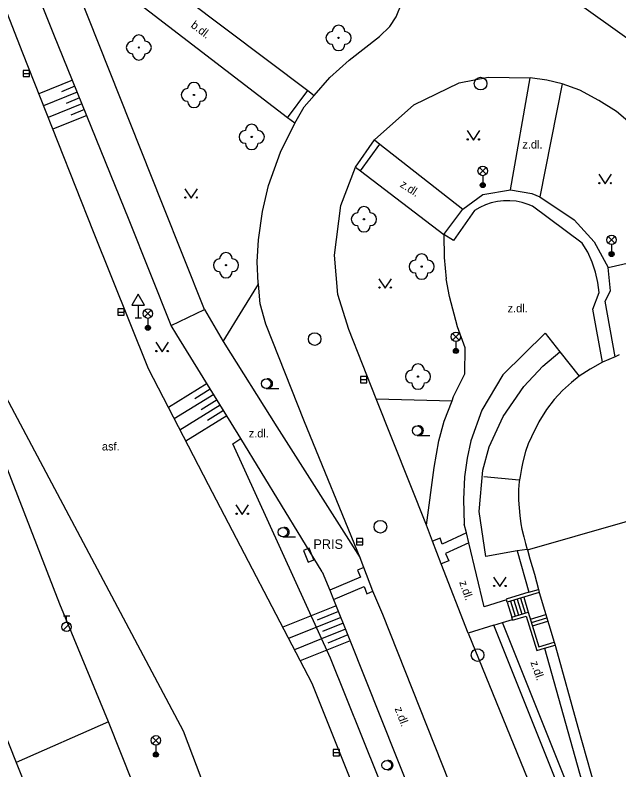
# Model space of a CAD drawing. Extents: x -595546 to -593986, y -1160845 to -1159202.
# Drawn here: x -595498.8 to -595451, y -1160389.7 to -1160329.9 of the extents above; entities that cross this region are included whole.
import ezdxf

# ---------------------------------------------------------------- set-up
doc = ezdxf.new("R2010")
doc.units = 0
for name, color, linetype in [('Level 22', 7, 'Continuous'), ('Level 24', 7, 'Continuous'), ('Level 27', 7, 'Continuous'), ('Level 28', 7, 'Continuous'), ('Level 33', 7, 'Continuous'), ('Level 34', 7, 'Continuous'), ('Level 36', 7, 'Continuous'), ('Specificka linie pasportu komunikaci', 7, 'Continuous'), ('TM - budovy zdene_ betonove - VP', 7, 'Continuous'), ('TM - chodniky - VP', 7, 'Continuous'), ('TM - komunikace - VP', 7, 'Continuous'), ('TM - popis objektu', 7, 'Continuous'), ('TM - popis povrchu', 7, 'Continuous'), ('TM - rozhrani ploch obecne - VP', 7, 'Continuous'), ('TM - schody - VP', 7, 'Continuous'), ('TM - srafovani', 7, 'Continuous'), ('TM - zabradli - VP', 7, 'Continuous')]:
    doc.layers.add(name, color=color, linetype=linetype)

msp = doc.modelspace()

# ---------------------------------------------------------------- linework, layer by layer
at = {"layer": 'Level 22'}
for centre in [(-595473.2, -1160331.7), (-595489.01, -1160332.46), (-595484.65, -1160336.22), (-595480.07, -1160339.54), (-595471.19, -1160346.06), (-595482.11, -1160349.7), (-595466.62, -1160349.81), (-595466.91, -1160358.52)]:
    msp.add_circle(centre, 0.05, dxfattribs=at)
for centre, start, end in [((-595473.7, -1160331.7), 90, 270), ((-595473.2, -1160331.2), 0, 180), ((-595472.7, -1160331.7), 270, 90), ((-595489.01, -1160331.96), 0, 180), ((-595489.51, -1160332.46), 90, 270), ((-595488.51, -1160332.46), 270, 90), ((-595473.2, -1160332.2), 180, 0), ((-595489.01, -1160332.96), 180, 0), ((-595484.65, -1160335.72), 0, 180), ((-595485.15, -1160336.22), 90, 270), ((-595484.15, -1160336.22), 270, 90), ((-595484.65, -1160336.72), 180, 0), ((-595480.07, -1160339.04), 0, 180), ((-595480.57, -1160339.54), 90, 270), ((-595479.57, -1160339.54), 270, 90), ((-595480.07, -1160340.04), 180, 0), ((-595471.69, -1160346.06), 90, 270), ((-595471.19, -1160345.56), 0, 180), ((-595470.69, -1160346.06), 270, 90), ((-595471.19, -1160346.56), 180, 0), ((-595482.11, -1160349.2), 0, 180), ((-595466.62, -1160349.31), 0, 180), ((-595482.61, -1160349.7), 90, 270), ((-595481.61, -1160349.7), 270, 90), ((-595467.12, -1160349.81), 90, 270), ((-595466.12, -1160349.81), 270, 90), ((-595482.11, -1160350.2), 180, 0), ((-595466.62, -1160350.31), 180, 0), ((-595466.91, -1160358.02), 0, 180), ((-595467.41, -1160358.52), 90, 270), ((-595466.41, -1160358.52), 270, 90), ((-595466.91, -1160359.02), 180, 0)]:
    msp.add_arc(centre, 0.5, start, end, dxfattribs=at)
at = {"layer": 'Level 24'}
msp.add_lwpolyline([(-595475.987, -1160372.288), (-595475.618, -1160373.217), (-595475.153, -1160373.032), (-595475.522, -1160372.103)], close=True, dxfattribs=at)
at = {"layer": 'Level 27'}
for p, q in [((-595498.16, -1160334.52), (-595497.66, -1160334.52)), ((-595490.66, -1160353.41), (-595490.16, -1160353.41)), ((-595471.46, -1160358.76), (-595470.96, -1160358.76)), ((-595471.79, -1160371.6), (-595471.29, -1160371.6)), ((-595473.63, -1160388.29), (-595473.13, -1160388.29))]:
    msp.add_line(p, q, dxfattribs=at)
for points in [[(-595498.16, -1160334.77), (-595497.66, -1160334.77), (-595497.66, -1160334.27), (-595498.16, -1160334.27)], [(-595490.66, -1160353.66), (-595490.16, -1160353.66), (-595490.16, -1160353.16), (-595490.66, -1160353.16)], [(-595471.46, -1160359.01), (-595470.96, -1160359.01), (-595470.96, -1160358.51), (-595471.46, -1160358.51)], [(-595471.79, -1160371.85), (-595471.29, -1160371.85), (-595471.29, -1160371.35), (-595471.79, -1160371.35)], [(-595473.63, -1160388.54), (-595473.13, -1160388.54), (-595473.13, -1160388.04), (-595473.63, -1160388.04)]]:
    msp.add_lwpolyline(points, close=True, dxfattribs=at)
for centre in [(-595461.96, -1160335.32), (-595475.09, -1160355.55), (-595469.89, -1160370.41), (-595462.2, -1160380.57)]:
    msp.add_circle(centre, 0.5, dxfattribs=at)
at = {"layer": 'Level 28'}
for p, q in [((-595494.98, -1160377.465), (-595494.48, -1160377.465)), ((-595494.73, -1160377.965), (-595494.73, -1160377.465)), ((-595494.988, -1160378.612), (-595494.458, -1160378.082))]:
    msp.add_line(p, q, dxfattribs=at)
msp.add_circle((-595494.73, -1160378.34), 0.375, dxfattribs=at)
at = {"layer": 'Level 33'}
for p, q in [((-595462.055, -1160342.5), (-595461.525, -1160341.97)), ((-595462.055, -1160341.97), (-595461.525, -1160342.5)), ((-595461.79, -1160342.61), (-595461.79, -1160343.36)), ((-595451.855, -1160347.96), (-595451.325, -1160347.43)), ((-595451.855, -1160347.43), (-595451.325, -1160347.96)), ((-595451.59, -1160348.07), (-595451.59, -1160348.82)), ((-595488.555, -1160353.8), (-595488.025, -1160353.27)), ((-595488.555, -1160353.27), (-595488.025, -1160353.8)), ((-595488.29, -1160353.91), (-595488.29, -1160354.66)), ((-595464.175, -1160355.63), (-595463.645, -1160355.1)), ((-595464.175, -1160355.1), (-595463.645, -1160355.63)), ((-595463.91, -1160355.74), (-595463.91, -1160356.49)), ((-595487.925, -1160387.59), (-595487.395, -1160387.06)), ((-595487.925, -1160387.06), (-595487.395, -1160387.59)), ((-595487.66, -1160387.7), (-595487.66, -1160388.45))]:
    msp.add_line(p, q, dxfattribs=at)
for centre, radius in [((-595461.79, -1160342.235), 0.375), ((-595461.79, -1160343.36), 0.2), ((-595461.79, -1160343.36), 0.145), ((-595461.79, -1160343.36), 0.0876), ((-595451.59, -1160347.695), 0.375), ((-595451.59, -1160348.82), 0.2), ((-595451.59, -1160348.82), 0.145), ((-595451.59, -1160348.82), 0.0876), ((-595488.29, -1160353.535), 0.375), ((-595488.29, -1160354.66), 0.2), ((-595488.29, -1160354.66), 0.145), ((-595488.29, -1160354.66), 0.0876), ((-595463.91, -1160355.365), 0.375), ((-595463.91, -1160356.49), 0.2), ((-595463.91, -1160356.49), 0.145), ((-595463.91, -1160356.49), 0.0876), ((-595487.66, -1160387.325), 0.375), ((-595487.66, -1160388.45), 0.2), ((-595487.66, -1160388.45), 0.145), ((-595487.66, -1160388.45), 0.0876)]:
    msp.add_circle(centre, radius, dxfattribs=at)
at = {"layer": 'Level 34'}
for p, q in [((-595489.06, -1160352.862), (-595489.06, -1160353.88)), ((-595489.31, -1160353.88), (-595488.81, -1160353.88))]:
    msp.add_line(p, q, dxfattribs=at)
msp.add_lwpolyline([(-595489.56, -1160352.862), (-595488.56, -1160352.862), (-595489.06, -1160351.996)], close=True, dxfattribs=at)
at = {"layer": 'Level 36'}
for p, q in [((-595478.92, -1160359.455), (-595477.92, -1160359.455)), ((-595466.98, -1160363.175), (-595465.98, -1160363.175)), ((-595477.6, -1160371.215), (-595476.6, -1160371.215))]:
    msp.add_line(p, q, dxfattribs=at)
for points in [[(-595463.03, -1160339.04), (-595462.53, -1160339.79), (-595462.03, -1160339.04)], [(-595452.6, -1160342.5), (-595452.1, -1160343.25), (-595451.6, -1160342.5)], [(-595485.37, -1160343.64), (-595484.87, -1160344.39), (-595484.37, -1160343.64)], [(-595470.01, -1160350.77), (-595469.51, -1160351.52), (-595469.01, -1160350.77)], [(-595487.67, -1160355.8), (-595487.17, -1160356.55), (-595486.67, -1160355.8)], [(-595481.32, -1160368.68), (-595480.82, -1160369.43), (-595480.32, -1160368.68)], [(-595460.93, -1160374.4), (-595460.43, -1160375.15), (-595459.93, -1160374.4)]]:
    msp.add_lwpolyline(points, dxfattribs=at)
for centre, radius in [((-595462.98, -1160339.74), 0.05), ((-595462.081, -1160339.74), 0.05), ((-595452.55, -1160343.2), 0.05), ((-595451.651, -1160343.2), 0.05), ((-595485.32, -1160344.34), 0.05), ((-595484.421, -1160344.34), 0.05), ((-595469.96, -1160351.47), 0.05), ((-595469.061, -1160351.47), 0.05), ((-595487.62, -1160356.5), 0.05), ((-595486.721, -1160356.5), 0.05), ((-595478.92, -1160359.08), 0.375), ((-595466.98, -1160362.8), 0.375), ((-595481.27, -1160369.38), 0.05), ((-595480.371, -1160369.38), 0.05), ((-595477.6, -1160370.84), 0.375), ((-595460.88, -1160375.1), 0.05), ((-595459.981, -1160375.1), 0.05), ((-595469.39, -1160389.29), 0.375)]:
    msp.add_circle(centre, radius, dxfattribs=at)
for centre in [(-595478.795, -1160359.08), (-595466.855, -1160362.8), (-595477.475, -1160370.84), (-595469.265, -1160389.29)]:
    msp.add_arc(centre, 0.375, 260.40593, 99.59407, dxfattribs=at)
at = {"layer": 'Specificka linie pasportu komunikaci'}
for points in [[(-595468.19, -1160318.96), (-595415.62, -1160356.48)], [(-595459.59, -1160343.72), (-595457.9, -1160344.01), (-595457.27, -1160344.29)], [(-595452.3, -1160357.38), (-595453.06, -1160353.19), (-595452.57, -1160351.86), (-595452.67, -1160351.07), (-595452.85, -1160350.25), (-595453.12, -1160349.45), (-595453.48, -1160348.68), (-595453.91, -1160347.95), (-595457.86, -1160345.03), (-595458.2, -1160344.89), (-595458.67, -1160344.74), (-595459.15, -1160344.64), (-595459.64, -1160344.6), (-595460.14, -1160344.6), (-595460.63, -1160344.66), (-595461.11, -1160344.77), (-595461.58, -1160344.92), (-595462.02, -1160345.13), (-595462.45, -1160345.38), (-595464.09, -1160347.74), (-595464.86, -1160347.27)], [(-595464.86, -1160347.27), (-595463.37, -1160345.26)], [(-595451.31, -1160356.95), (-595452.1, -1160352.55), (-595451.68, -1160351.72), (-595451.86, -1160349.89)], [(-595462.94, -1160378.84), (-595451.62, -1160406.6)], [(-595491.41, -1160385.86), (-595498.72, -1160389.08)]]:
    msp.add_lwpolyline(points, dxfattribs=at)
at = {"layer": 'TM - budovy zdene_ betonove - VP'}
for points in [[(-595450.98, -1160356.81), (-595451.31, -1160356.95)], [(-595452.3, -1160357.38), (-595453.28, -1160357.93)], [(-595451.31, -1160356.95), (-595452.3, -1160357.38)], [(-595453.28, -1160357.93), (-595454.15, -1160358.48)], [(-595454.15, -1160358.48), (-595454.77, -1160358.98)], [(-595454.77, -1160358.98), (-595455.47, -1160359.63)], [(-595455.47, -1160359.63), (-595456.13, -1160360.34)], [(-595456.13, -1160360.34), (-595456.74, -1160361.13)], [(-595456.74, -1160361.13), (-595457.35, -1160362.09)], [(-595457.35, -1160362.09), (-595457.94, -1160363.29)], [(-595457.94, -1160363.29), (-595458.18, -1160363.84)], [(-595458.18, -1160363.84), (-595458.4, -1160364.46)], [(-595458.4, -1160364.46), (-595458.61, -1160365.28)], [(-595458.61, -1160365.28), (-595458.72, -1160365.8)], [(-595458.72, -1160365.8), (-595458.83, -1160366.42)], [(-595458.83, -1160366.42), (-595458.9, -1160366.83)], [(-595458.9, -1160366.83), (-595458.95, -1160367.45)], [(-595458.95, -1160367.45), (-595458.95, -1160368.3)], [(-595458.95, -1160368.3), (-595458.91, -1160368.91)], [(-595458.91, -1160368.91), (-595458.85, -1160369.51)], [(-595458.25, -1160372.25), (-595446.75, -1160368.93)], [(-595458.85, -1160369.51), (-595458.77, -1160370.17)], [(-595458.77, -1160370.17), (-595458.68, -1160370.6)], [(-595458.68, -1160370.6), (-595458.54, -1160371.2)], [(-595458.54, -1160371.2), (-595458.39, -1160371.74)], [(-595458.39, -1160371.74), (-595458.26, -1160372.2)], [(-595458.26, -1160372.2), (-595458.25, -1160372.25)], [(-595458.25, -1160372.25), (-595458.05, -1160372.94)], [(-595458.05, -1160372.94), (-595457.7, -1160374.16)], [(-595457.7, -1160374.16), (-595457.38, -1160375.37)], [(-595457.38, -1160375.37), (-595457.31, -1160375.61)], [(-595457.31, -1160375.61), (-595456.14, -1160379.54)], [(-595456.14, -1160379.54), (-595456.06, -1160379.78)], [(-595456.06, -1160379.78), (-595456.03, -1160379.89)], [(-595456.03, -1160379.89), (-595454.25, -1160386.27)], [(-595454.25, -1160386.27), (-595452.54, -1160392.35)]]:
    msp.add_lwpolyline(points, dxfattribs=at)
at = {"layer": 'TM - chodniky - VP'}
for points in [[(-595486.45, -1160354.47), (-595489.76, -1160346.13), (-595495.74, -1160331.44), (-595500.7, -1160319.1)], [(-595491.81, -1160323.66), (-595475.64, -1160335.87)], [(-595483.81, -1160353.21), (-595487.13, -1160344.87), (-595493.02, -1160330.05), (-595494.27, -1160326.91)], [(-595477.23, -1160338.02), (-595490.41, -1160327.89)], [(-595459.59, -1160343.72), (-595458.04, -1160334.87)], [(-595455.49, -1160335.35), (-595457.27, -1160344.29)], [(-595475.64, -1160335.87), (-595475.14, -1160336.25)], [(-595476.66, -1160338.45), (-595477.23, -1160338.02)], [(-595470.35, -1160339.78), (-595469.93, -1160340.11)], [(-595469.93, -1160340.11), (-595463.37, -1160345.26)], [(-595471.85, -1160341.93), (-595471.46, -1160342.23)], [(-595471.46, -1160342.23), (-595464.86, -1160347.27)], [(-595463.37, -1160345.26), (-595461.78, -1160344.09), (-595459.59, -1160343.72)], [(-595457.27, -1160344.29), (-595454.56, -1160346.1), (-595452.96, -1160347.86), (-595451.86, -1160349.89)], [(-595464.86, -1160347.27), (-595464.83, -1160349.1), (-595464.67, -1160350.78)], [(-595451.86, -1160349.89), (-595449.54, -1160349.35), (-595447.95, -1160349.26)], [(-595463.17, -1160356.25), (-595463.78, -1160354.57), (-595464.42, -1160352.19), (-595464.67, -1160350.78)], [(-595486.45, -1160354.47), (-595483.81, -1160353.21)], [(-595483.81, -1160353.21), (-595482.33, -1160355.73)], [(-595480.94, -1160363.41), (-595485.99, -1160355.22), (-595486.45, -1160354.47)], [(-595456.84, -1160355.09), (-595460.19, -1160358.37), (-595461.87, -1160361.18), (-595462.74, -1160363.62), (-595463.03, -1160364.97), (-595463.22, -1160366.45), (-595463.32, -1160368.24), (-595463.25, -1160370.2)], [(-595456.84, -1160355.09), (-595455.68, -1160356.56)], [(-595482.33, -1160355.73), (-595478.09, -1160362.49), (-595471.5, -1160372.86)], [(-595463.2, -1160358.3), (-595463.17, -1160356.25)], [(-595461.53, -1160372.76), (-595462.07, -1160369.2), (-595461.78, -1160365.93), (-595461.27, -1160364.09), (-595460.17, -1160361.67), (-595458.54, -1160359.31), (-595457.02, -1160357.7), (-595455.68, -1160356.56)], [(-595464.22, -1160360.43), (-595464.09, -1160360.1), (-595463.2, -1160358.3)], [(-595466.25, -1160370.28), (-595465.63, -1160365.73), (-595465.26, -1160363.61), (-595464.84, -1160362.04), (-595464.22, -1160360.43)], [(-595474.49, -1160373.97), (-595480.94, -1160363.41)], [(-595463.08, -1160370.9), (-595463.25, -1160370.2)], [(-595462.89, -1160371.69), (-595463.08, -1160370.9)], [(-595459.91, -1160376.21), (-595461.67, -1160376.76), (-595462.89, -1160371.69)], [(-595459.05, -1160372.33), (-595461.53, -1160372.76)], [(-595459.05, -1160372.33), (-595458.13, -1160375.6)], [(-595474.49, -1160373.97), (-595473.9, -1160375.44)], [(-595473.9, -1160375.44), (-595473.6, -1160376.17)], [(-595458.13, -1160375.6), (-595459.93, -1160376.15), (-595459.91, -1160376.21)], [(-595473.6, -1160376.17), (-595472.3, -1160379.38), (-595464.91, -1160397.95), (-595458.57, -1160414.01)], [(-595460.22, -1160378), (-595459.44, -1160377.75)], [(-595459.44, -1160377.75), (-595459.42, -1160377.82), (-595458.34, -1160377.49), (-595457.51, -1160380.22), (-595456.89, -1160380.03)], [(-595460.91, -1160378.21), (-595460.22, -1160378)], [(-595456.89, -1160380.03), (-595456.06, -1160379.78)]]:
    msp.add_lwpolyline(points, dxfattribs=at)
at = {"layer": 'TM - komunikace - VP'}
for points in [[(-595503.44, -1160319.53), (-595498.21, -1160332.88), (-595492.61, -1160347.02), (-595488.26, -1160357.87), (-595483.52, -1160367.07), (-595475.31, -1160382.8), (-595468.7, -1160399.38), (-595466.08, -1160405.82)], [(-595468.64, -1160330.04), (-595468.19, -1160328.93), (-595468.15, -1160328.04)], [(-595469.95, -1160331.58), (-595469.14, -1160330.8), (-595468.64, -1160330.04)], [(-595472.37, -1160333.47), (-595469.95, -1160331.58)], [(-595475.14, -1160336.25), (-595473.89, -1160334.84), (-595472.37, -1160333.47)], [(-595470.35, -1160339.78), (-595467.25, -1160336.99), (-595463.66, -1160335.25), (-595461.37, -1160334.8), (-595458.04, -1160334.87)], [(-595455.49, -1160335.35), (-595456.72, -1160335.05), (-595458.04, -1160334.87)], [(-595452.59, -1160336.67), (-595454.09, -1160335.85), (-595455.49, -1160335.35)], [(-595476.66, -1160338.45), (-595475.92, -1160337.16), (-595475.14, -1160336.25)], [(-595450.11, -1160338.45), (-595451.21, -1160337.53), (-595452.59, -1160336.67)], [(-595478.75, -1160343.4), (-595477.79, -1160340.76), (-595476.66, -1160338.45)], [(-595471.85, -1160341.93), (-595470.35, -1160339.78)], [(-595470.21, -1160360.27), (-595472.38, -1160354.8), (-595473.26, -1160352.03), (-595473.51, -1160348.91), (-595473.02, -1160344.96), (-595471.85, -1160341.93)], [(-595479.53, -1160347.69), (-595479.23, -1160345.46), (-595478.75, -1160343.4)], [(-595479.55, -1160351.13), (-595479.65, -1160349.44), (-595479.53, -1160347.69)], [(-595479.54, -1160351.19), (-595479.55, -1160351.13)], [(-595478.96, -1160354.38), (-595479.4, -1160352.75), (-595479.54, -1160351.19)], [(-595475.89, -1160362.1), (-595478.96, -1160354.38)], [(-595501.37, -1160356.05), (-595500.26, -1160358.84), (-595485.49, -1160386.58)], [(-595491.41, -1160385.86), (-595495.25, -1160376.55), (-595501.93, -1160359.39), (-595502.95, -1160356.78)], [(-595466.25, -1160370.28), (-595470.21, -1160360.27)], [(-595471.5, -1160372.86), (-595475.89, -1160362.1)], [(-595509.24, -1160362.54), (-595498.72, -1160389.08)], [(-595465.76, -1160371.54), (-595466.25, -1160370.28)], [(-595465.07, -1160373.34), (-595465.76, -1160371.54)], [(-595471.21, -1160373.63), (-595471.5, -1160372.86)], [(-595470.48, -1160375.5), (-595471.21, -1160373.63)], [(-595462.94, -1160378.84), (-595465.07, -1160373.34)], [(-595456.75, -1160409.96), (-595462.06, -1160396.6), (-595469.7, -1160377.37), (-595470.48, -1160375.5)], [(-595460.91, -1160378.21), (-595462.94, -1160378.84)], [(-595449.82, -1160405.93), (-595460.91, -1160378.21)], [(-595472.5, -1160433.69), (-595476.11, -1160424.52), (-595480.24, -1160414.06), (-595484.41, -1160403.54), (-595487.5, -1160395.69), (-595491.41, -1160385.86)], [(-595485.49, -1160386.58), (-595471.35, -1160423.95)], [(-595498.72, -1160389.08), (-595497.54, -1160392.04)]]:
    msp.add_lwpolyline(points, dxfattribs=at)
at = {"layer": 'TM - rozhrani ploch obecne - VP'}
for points in [[(-595477.23, -1160338.02), (-595475.64, -1160335.87)], [(-595471.46, -1160342.23), (-595469.93, -1160340.11)], [(-595480.78, -1160353.21), (-595479.54, -1160351.19)], [(-595482.33, -1160355.73), (-595480.78, -1160353.21)], [(-595455.68, -1160356.56), (-595454.15, -1160358.48)], [(-595470.21, -1160360.27), (-595464.22, -1160360.43)], [(-595460.78, -1160414.33), (-595466.28, -1160399.61), (-595473.85, -1160380.81), (-595481.56, -1160363.84), (-595480.94, -1160363.41)], [(-595463.08, -1160370.9), (-595464.99, -1160371.78), (-595465.17, -1160371.31), (-595465.76, -1160371.54)], [(-595462.89, -1160371.69), (-595464.73, -1160372.53), (-595464.47, -1160373.11), (-595465.07, -1160373.34)], [(-595458.26, -1160372.2), (-595459.05, -1160372.33)], [(-595471.21, -1160373.63), (-595471.69, -1160373.85), (-595471.47, -1160374.4), (-595473.9, -1160375.44)], [(-595473.6, -1160376.17), (-595471.18, -1160375.15), (-595470.96, -1160375.71), (-595470.48, -1160375.5)], [(-595458.13, -1160375.6), (-595457.38, -1160375.37)], [(-595457.31, -1160375.61), (-595459.86, -1160376.39), (-595459.91, -1160376.21)], [(-595459.44, -1160377.75), (-595459.49, -1160377.58), (-595458.18, -1160377.18), (-595457.34, -1160379.91), (-595456.14, -1160379.54)], [(-595451.04, -1160400.95), (-595460.22, -1160378)], [(-595456.89, -1160380.03), (-595451.04, -1160400.95)]]:
    msp.add_lwpolyline(points, dxfattribs=at)
at = {"layer": 'TM - schody - VP'}
for points in [[(-595458.54, -1160375.99), (-595458.18, -1160377.18)], [(-595459.86, -1160376.39), (-595459.49, -1160377.58)], [(-595459.59, -1160376.31), (-595459.23, -1160377.5)], [(-595459.32, -1160376.23), (-595458.96, -1160377.42)], [(-595459.05, -1160376.14), (-595458.69, -1160377.34)], [(-595458.79, -1160376.06), (-595458.42, -1160377.25)], [(-595458.01, -1160377.72), (-595456.79, -1160377.35)], [(-595457.93, -1160377.99), (-595456.71, -1160377.62)], [(-595457.85, -1160378.26), (-595456.63, -1160377.88)]]:
    msp.add_lwpolyline(points, dxfattribs=at)
at = {"layer": 'TM - srafovani'}
for points in [[(-595494.27, -1160335.06), (-595496.92, -1160336.14)], [(-595493.89, -1160335.99), (-595496.55, -1160337.07)], [(-595494.08, -1160335.53), (-595495.14, -1160335.96)], [(-595493.7, -1160336.45), (-595494.77, -1160336.89)], [(-595493.51, -1160336.92), (-595496.18, -1160338)], [(-595493.32, -1160337.38), (-595494.39, -1160337.81)], [(-595493.13, -1160337.84), (-595495.81, -1160338.93)], [(-595483.61, -1160359.08), (-595486.66, -1160360.97)], [(-595483.35, -1160359.51), (-595484.58, -1160360.27)], [(-595483.08, -1160359.93), (-595486.21, -1160361.86)], [(-595482.82, -1160360.36), (-595484.08, -1160361.14)], [(-595482.56, -1160360.78), (-595485.75, -1160362.75)], [(-595482.03, -1160361.64), (-595485.29, -1160363.64)], [(-595482.3, -1160361.21), (-595483.58, -1160362)], [(-595473.4, -1160376.66), (-595475.37, -1160377.46), (-595477.62, -1160378.37)], [(-595473.21, -1160377.12), (-595474.89, -1160377.8)], [(-595473.03, -1160377.59), (-595477.16, -1160379.26)], [(-595472.84, -1160378.05), (-595474.47, -1160378.71)], [(-595472.65, -1160378.51), (-595474.55, -1160379.28), (-595476.69, -1160380.15)], [(-595472.46, -1160378.98), (-595474.06, -1160379.62)], [(-595472.28, -1160379.44), (-595474.14, -1160380.18), (-595476.24, -1160381.02)]]:
    msp.add_lwpolyline(points, dxfattribs=at)
at = {"layer": 'TM - zabradli - VP'}
msp.add_lwpolyline([(-595461.71, -1160366.44), (-595458.91, -1160366.69)], dxfattribs=at)

# ---------------------------------------------------------------- texts
at = {"layer": 'TM - popis objektu'}
msp.add_text('PRIS', height=0.75, dxfattribs=at).set_placement((-595475.19, -1160372.16))
at = {"layer": 'TM - popis povrchu'}
for s, rotation, p in [('b.dl.', 322.94278, (-595484.95, -1160330.81)), ('z.dl.', 326.79, (-595468.39, -1160343.45)), ('z.dl.', 289.43, (-595463.66, -1160374.8)), ('z.dl.', 289.35, (-595458.02, -1160381.15)), ('z.dl.', 290.53, (-595468.77, -1160384.81))]:
    msp.add_text(s, height=0.65, rotation=rotation, dxfattribs=at).set_placement(p)
for s, p in [('z.dl.', (-595458.65, -1160340.46)), ('z.dl.', (-595459.82, -1160353.43)), ('z.dl.', (-595480.31, -1160363.34)), ('asf.', (-595491.93, -1160364.37))]:
    msp.add_text(s, height=0.65, dxfattribs=at).set_placement(p)

doc.saveas('drawing.dxf')
